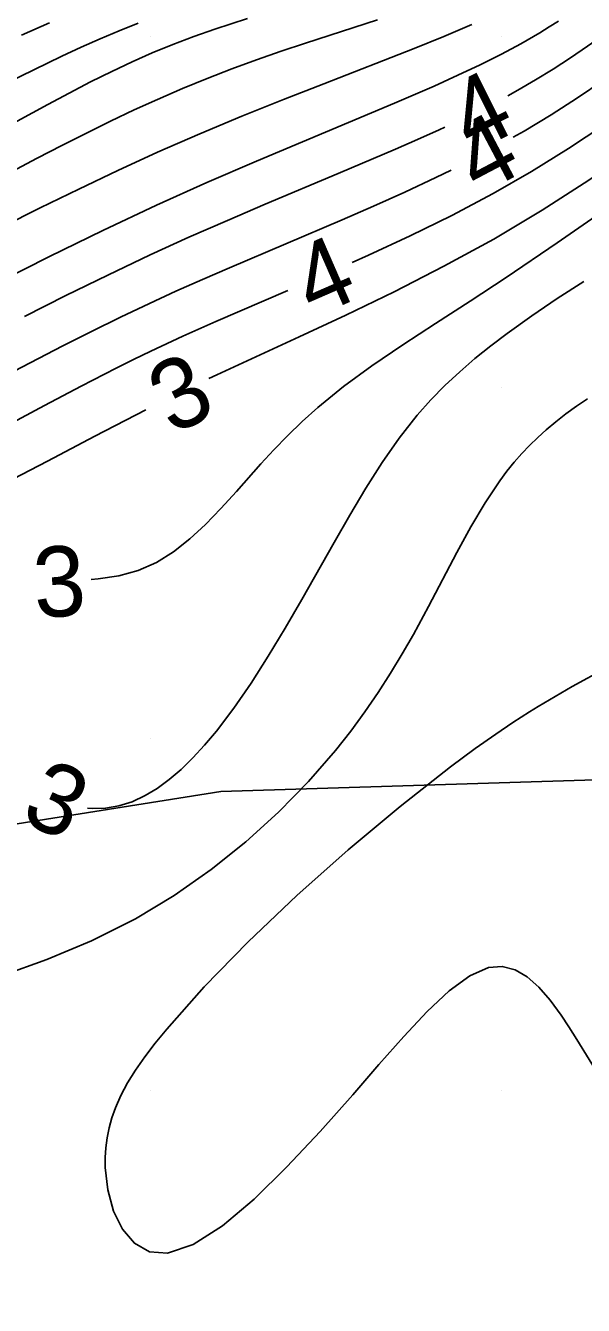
# Model space of a CAD drawing. Extents: x 2602990 to 2605851, y 618069 to 619180.
# Drawn here: x 2603296.45 to 2603312.33, y 618573.87 to 618610.3 of the extents above; entities that cross this region are included whole.
import ezdxf

# ---------------------------------------------------------------- set-up
doc = ezdxf.new("R2010")
doc.units = 0
for name, color, linetype in [('DTM Contours Major', 7, 'Continuous'), ('DTM Contours Major Text', 7, 'Continuous'), ('DTM Contours Minor', 7, 'Continuous'), ('DTM Contours Minor Text', 7, 'Continuous'), ('Exist DTM Crownline', 7, 'Continuous'), ('Exist DTM QL2 LIDAR Elevation Point', 7, 'Continuous'), ('Exist Roads EOP', 7, 'Continuous'), ('PH Exist DTM Obscure Area', 7, 'Continuous'), ('PH Exist DTM Obscure Area Text', 7, 'Continuous')]:
    doc.layers.add(name, color=color, linetype=linetype)

msp = doc.modelspace()

# ---------------------------------------------------------------- linework, layer by layer
at = {"layer": 'DTM Contours Major'}
for points in [[(2603313.573, 618610.542), (2603312.939, 618610.064), (2603312.452, 618609.715), (2603311.962, 618609.382), (2603311.469, 618609.063), (2603310.97, 618608.756), (2603310.463, 618608.462), (2603310.178, 618608.305)], [(2603308.39, 618607.411), (2603308.222, 618607.332), (2603307.611, 618607.058), (2603306.978, 618606.782), (2603305.346, 618606.091), (2603303.275, 618605.22), (2603302.197, 618604.758), (2603301.102, 618604.277), (2603299.998, 618603.775), (2603298.791, 618603.203), (2603297.596, 618602.617), (2603296.423, 618602.027)]]:
    msp.add_lwpolyline(points, dxfattribs=at)
at = {"layer": 'DTM Contours Minor'}
for points in [[(2603318.783, 618610.686), (2603318.151, 618610.147), (2603317.473, 618609.586), (2603317.113, 618609.294), (2603316.095, 618608.493), (2603314.976, 618607.648), (2603313.769, 618606.779), (2603312.491, 618605.906), (2603311.156, 618605.049), (2603309.78, 618604.228), (2603308.363, 618603.451), (2603306.949, 618602.729), (2603305.566, 618602.061), (2603304.243, 618601.446), (2603301.896, 618600.366), (2603301.665, 618600.255)], [(2603317.036, 618610.652), (2603316.591, 618610.267), (2603316.13, 618609.88), (2603315.648, 618609.488), (2603314.794, 618608.822), (2603313.882, 618608.146), (2603312.916, 618607.47), (2603311.904, 618606.801), (2603310.851, 618606.149), (2603309.763, 618605.523), (2603308.589, 618604.901), (2603307.401, 618604.316), (2603306.216, 618603.767), (2603305.748, 618603.559)], [(2603315.406, 618610.67), (2603314.852, 618610.211), (2603314.28, 618609.759), (2603313.597, 618609.244), (2603312.892, 618608.738), (2603312.164, 618608.244), (2603311.414, 618607.763), (2603310.643, 618607.299), (2603310.335, 618607.125)], [(2603299.652, 618610.368), (2603299.115, 618610.152), (2603298.576, 618609.926), (2603298.033, 618609.687), (2603297.483, 618609.435), (2603296.292, 618608.859), (2603295.068, 618608.239), (2603292.557, 618606.941), (2603291.287, 618606.302), (2603290.019, 618605.694), (2603288.924, 618605.206), (2603287.842, 618604.764), (2603286.778, 618604.377), (2603285.737, 618604.051), (2603284.724, 618603.795), (2603283.744, 618603.617), (2603283.083, 618603.543), (2603282.438, 618603.509), (2603281.806, 618603.517), (2603281.185, 618603.566), (2603280.635, 618603.647)], [(2603311.623, 618610.434), (2603311.355, 618610.264), (2603311.087, 618610.1), (2603310.548, 618609.787), (2603309.996, 618609.49), (2603309.394, 618609.187), (2603308.76, 618608.888), (2603308.086, 618608.584), (2603306.952, 618608.095), (2603303.027, 618606.447), (2603301.611, 618605.835), (2603300.174, 618605.189), (2603298.649, 618604.47), (2603297.135, 618603.729), (2603295.643, 618602.981)], [(2603295.772, 618607.346), (2603297.082, 618608.061), (2603298.303, 618608.702), (2603298.905, 618609.001), (2603299.485, 618609.275), (2603300.051, 618609.526), (2603300.644, 618609.77), (2603301.237, 618609.996), (2603301.838, 618610.206), (2603302.768, 618610.505)], [(2603309.155, 618610.337), (2603308.759, 618610.162), (2603308.354, 618609.991), (2603307.512, 618609.65), (2603304.94, 618608.648), (2603303.794, 618608.196), (2603302.612, 618607.721), (2603301.411, 618607.22), (2603300.206, 618606.696), (2603299.079, 618606.181), (2603297.965, 618605.652), (2603296.87, 618605.115), (2603295.798, 618604.577)], [(2603296.046, 618606.143), (2603296.776, 618606.526), (2603297.487, 618606.894), (2603298.183, 618607.245), (2603298.867, 618607.581), (2603299.542, 618607.901), (2603300.211, 618608.204), (2603300.919, 618608.509), (2603301.624, 618608.797), (2603302.326, 618609.069), (2603303.026, 618609.327), (2603303.723, 618609.573), (2603304.418, 618609.807), (2603306.47, 618610.467)], [(2603297.133, 618610.379), (2603296.338, 618610.035)], [(2603308.566, 618606.191), (2603308.127, 618605.975), (2603307.244, 618605.562), (2603306.353, 618605.164), (2603305.461, 618604.777), (2603302.253, 618603.412), (2603301.49, 618603.079), (2603300.731, 618602.74), (2603299.974, 618602.393), (2603299.15, 618602), (2603298.329, 618601.596), (2603297.511, 618601.184), (2603295.885, 618600.344)], [(2603313.061, 618605.146), (2603311.581, 618604.115), (2603310.129, 618603.134), (2603309.105, 618602.463), (2603308.122, 618601.826), (2603307.188, 618601.213), (2603306.313, 618600.617), (2603305.504, 618600.027), (2603304.769, 618599.435), (2603304.323, 618599.033), (2603303.907, 618598.63), (2603303.519, 618598.226), (2603303.15, 618597.826), (2603302.453, 618597.044), (2603302.014, 618596.56), (2603301.574, 618596.105), (2603301.125, 618595.69), (2603300.662, 618595.326), (2603300.175, 618595.024), (2603299.659, 618594.795), (2603299.108, 618594.645), (2603298.519, 618594.556), (2603298.316, 618594.54)], [(2603312.34, 618603.016), (2603311.588, 618602.533), (2603310.861, 618602.041), (2603310.163, 618601.54), (2603309.696, 618601.186), (2603309.245, 618600.823), (2603308.81, 618600.449), (2603308.391, 618600.058), (2603307.988, 618599.647), (2603307.602, 618599.211), (2603307.091, 618598.562), (2603306.605, 618597.866), (2603306.138, 618597.133), (2603305.683, 618596.37), (2603305.235, 618595.586), (2603304.317, 618593.963), (2603303.841, 618593.147), (2603303.36, 618592.351), (2603302.872, 618591.588), (2603302.38, 618590.872), (2603301.882, 618590.216), (2603301.549, 618589.819), (2603301.214, 618589.456), (2603300.877, 618589.129), (2603300.539, 618588.84), (2603300.198, 618588.591), (2603299.856, 618588.385), (2603299.481, 618588.211), (2603299.104, 618588.09), (2603298.729, 618588.024), (2603298.356, 618588.014), (2603298.215, 618588.031)], [(2603303.915, 618602.759), (2603301.87, 618601.879), (2603300.927, 618601.459), (2603300.016, 618601.037), (2603299.525, 618600.8), (2603299.033, 618600.556), (2603298.034, 618600.043), (2603296.991, 618599.491), (2603294.894, 618598.373)], [(2603312.452, 618599.683), (2603312.134, 618599.467), (2603311.832, 618599.248), (2603311.546, 618599.026), (2603311.275, 618598.798), (2603311.032, 618598.58), (2603310.8, 618598.354), (2603310.576, 618598.119), (2603310.361, 618597.873), (2603310.152, 618597.616), (2603309.949, 618597.344), (2603309.533, 618596.719), (2603309.13, 618596.037), (2603308.733, 618595.309), (2603307.922, 618593.765), (2603307.491, 618592.972), (2603307.175, 618592.419), (2603306.841, 618591.866), (2603306.488, 618591.315), (2603306.111, 618590.765), (2603305.708, 618590.215), (2603305.274, 618589.667), (2603304.502, 618588.781), (2603303.65, 618587.911), (2603302.724, 618587.072), (2603301.731, 618586.278), (2603300.68, 618585.541), (2603299.576, 618584.878), (2603298.325, 618584.248), (2603297.053, 618583.714), (2603295.792, 618583.267)], [(2603299.872, 618599.369), (2603298.426, 618598.62), (2603297.076, 618597.907), (2603295.849, 618597.266)], [(2603312.848, 618580.303), (2603312.143, 618581.443), (2603311.918, 618581.798), (2603311.695, 618582.135), (2603311.382, 618582.565), (2603311.064, 618582.935), (2603310.734, 618583.228), (2603310.388, 618583.429), (2603310.023, 618583.521), (2603309.632, 618583.489), (2603309.094, 618583.254), (2603308.512, 618582.826), (2603307.885, 618582.24), (2603307.217, 618581.529), (2603306.509, 618580.728), (2603305.764, 618579.87), (2603304.839, 618578.825), (2603303.893, 618577.812), (2603302.956, 618576.895), (2603302.057, 618576.137), (2603301.225, 618575.602), (2603300.489, 618575.355), (2603299.976, 618575.399), (2603299.548, 618575.64), (2603299.207, 618576.039), (2603298.955, 618576.558), (2603298.792, 618577.158), (2603298.721, 618577.8), (2603298.719, 618578.08), (2603298.736, 618578.36), (2603298.771, 618578.641), (2603298.828, 618578.924), (2603298.906, 618579.208), (2603299.007, 618579.493), (2603299.164, 618579.846), (2603299.356, 618580.205), (2603299.584, 618580.571), (2603299.846, 618580.947), (2603300.141, 618581.335), (2603300.47, 618581.739), (2603301.536, 618582.937), (2603302.791, 618584.219), (2603304.177, 618585.536), (2603305.636, 618586.839), (2603307.111, 618588.078), (2603308.544, 618589.203), (2603309.248, 618589.723), (2603309.837, 618590.137), (2603310.32, 618590.463), (2603310.8, 618590.772), (2603311.04, 618590.921), (2603312.016, 618591.493), (2603312.987, 618592.017)]]:
    msp.add_lwpolyline(points, dxfattribs=at)
at = {"layer": 'Exist DTM Crownline'}
msp.add_spline([(2603233.488, 618380.754), (2603285.185, 618400.095), (2603335.457, 618418.629), (2603390.812, 618439.069), (2603440.087, 618457.325), (2603493.996, 618477.231), (2603542.655, 618495.301), (2603600.808, 618516.867), (2603653.659, 618536.362), (2603706.222, 618555.742), (2603764.811, 618577.593), (2603823.52, 618599.847), (2603878.564, 618620.56), (2603937.951, 618643.078), (2603997.369, 618665.789), (2604036.209, 618680.665), (2604055.311, 618688.017)], degree=3, dxfattribs=at)
at = {"layer": 'Exist DTM QL2 LIDAR Elevation Point'}
for p, q in [((2603300, 618610), (2603300, 618610)), ((2603310, 618610), (2603310, 618610)), ((2603300, 618600), (2603300, 618600)), ((2603310, 618600), (2603310, 618600)), ((2603300, 618590), (2603300, 618590)), ((2603310, 618590), (2603310, 618590)), ((2603300, 618580), (2603300, 618580)), ((2603310, 618580), (2603310, 618580))]:
    msp.add_line(p, q, dxfattribs=at)
at = {"layer": 'Exist Roads EOP'}
for points in [[(2603230.17, 618389.98), (2603282.929, 618409.597), (2603332.773, 618427.868), (2603388.167, 618448.413), (2603437.203, 618466.721), (2603490.778, 618486.527), (2603539.039, 618504.558), (2603597.451, 618526.156), (2603651.053, 618545.972), (2603705.208, 618566.084), (2603762.02, 618587.183), (2603820.334, 618609.162), (2603876.341, 618629.99), (2603934.909, 618652.28), (2603996.409, 618675.568), (2604033.216, 618689.957), (2604052.01, 618697.199)], [(2604034.633, 618668.486), (2603984.89, 618650.123), (2603936.767, 618631.654), (2603888.195, 618613.335), (2603837.766, 618594.258), (2603782.918, 618573.705), (2603731.939, 618554.39), (2603671.126, 618532.171), (2603621.822, 618514.106), (2603561.545, 618491.877), (2603506.421, 618471.293), (2603452.163, 618451.33), (2603398.364, 618431.316), (2603341.431, 618410.355), (2603281.65, 618388.199), (2603223.033, 618366.475), (2603185.717, 618352.612)]]:
    msp.add_spline(points, degree=3, dxfattribs=at)
at = {"layer": 'PH Exist DTM Obscure Area'}
msp.add_lwpolyline([(2603415.062, 618610.55), (2603408.666, 618613.245), (2603397.386, 618616.155), (2603380.334, 618619.663), (2603369.118, 618622.826), (2603357.376, 618622.185), (2603344.501, 618610.191), (2603345.683, 618605.363), (2603345.666, 618601.682), (2603345.573, 618595.591), (2603345.433, 618592.8), (2603344.964, 618587.79), (2603341.454, 618583.555), (2603337.398, 618584.59), (2603330.182, 618588.114), (2603322.13, 618589.549), (2603312.672, 618588.833), (2603302.01, 618588.504), (2603289.628, 618586.533), (2603284.025, 618582.562), (2603282.198, 618572.038)], dxfattribs=at)

# ---------------------------------------------------------------- texts
at = {"layer": 'DTM Contours Major Text'}
msp.add_text('4', height=2, rotation=26.5801, dxfattribs=at).set_placement((2603309.155, 618606.656))
at = {"layer": 'DTM Contours Minor Text'}
for s, rotation, p in [('4', 27.8355, (2603309.346, 618605.456)), ('4', 23.5538, (2603304.633, 618601.977)), ('3', 26.2901, (2603300.623, 618598.633)), ('3', 3.5071, (2603296.727, 618593.439)), ('3', 334.9521, (2603296.249, 618587.692))]:
    msp.add_text(s, height=2, rotation=rotation, dxfattribs=at).set_placement(p)
at = {"layer": 'PH Exist DTM Obscure Area Text'}
msp.add_text('OBSCURED', height=6, rotation=17.4224, dxfattribs=at).set_placement((2603291.956, 618560.118))

doc.saveas('drawing.dxf')
